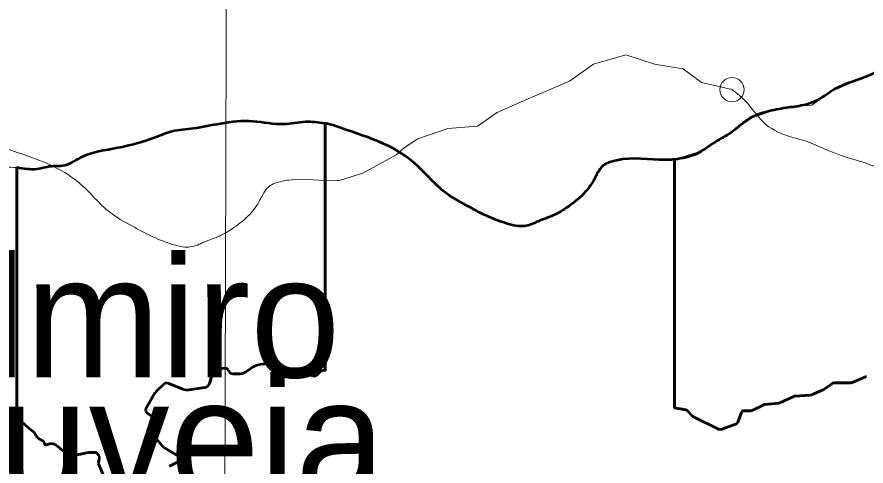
# Model space of a CAD drawing. Extents: x 553962 to 842807, y 8883888 to 9032388.
# Drawn here: x 801481 to 804986, y 9017828 to 9019682 of the extents above; entities that cross this region are included whole.
import ezdxf

# ---------------------------------------------------------------- set-up
doc = ezdxf.new("R2010")
doc.units = 0
doc.header["$LTSCALE"] = 200
doc.header["$PDMODE"] = 32
doc.header["$PDSIZE"] = 100
doc.layers.add('1', color=7, linetype='Continuous', lineweight=13)

msp = doc.modelspace()

# ---------------------------------------------------------------- linework, layer by layer
at = {"layer": '1', "lineweight": 53}
for p, q in [((802753.5, 9018219.1), (802753.5, 9019242.9)), ((802753.5, 9018219.1), (802753.5, 9019242.9)), ((804195.9, 9019093.6), (804195.9, 9018068.5)), ((804195.9, 9019093.6), (804195.9, 9018068.5)), ((801480.8, 9019060.4), (801480.8, 9018019.8)), ((801480.8, 9019060.4), (801480.8, 9018019.8)), ((801480.8, 9018019.8), (801480.8, 9019060.4)), ((802293.2, 9018228.2), (802339.6, 9018231.2)), ((802293.2, 9018228.2), (802339.6, 9018231.2)), ((802339.6, 9018231.2), (802293.2, 9018228.2)), ((802426.2, 9018216.8), (802446.8, 9018230.9)), ((802426.2, 9018216.8), (802446.8, 9018230.9)), ((802446.8, 9018230.9), (802426.2, 9018216.8)), ((802492.9, 9018248), (802526.3, 9018251.6)), ((802492.9, 9018248), (802526.3, 9018251.6)), ((802526.3, 9018251.6), (802492.9, 9018248)), ((802566.2, 9018242.9), (802575.6, 9018237.4)), ((802566.2, 9018242.9), (802575.6, 9018237.4)), ((802575.6, 9018237.4), (802566.2, 9018242.9)), ((802599.5, 9018230.5), (802645.7, 9018229.1)), ((802599.5, 9018230.5), (802645.7, 9018229.1)), ((802645.7, 9018229.1), (802599.5, 9018230.5)), ((802282.5, 9018209.1), (802282, 9018210.3)), ((802282.5, 9018209.1), (802282, 9018210.3)), ((802282, 9018210.3), (802282.5, 9018209.1)), ((802354, 9018223), (802355.6, 9018219.8)), ((802354, 9018223), (802355.6, 9018219.8)), ((802355.6, 9018219.8), (802354, 9018223)), ((802373.4, 9018208.8), (802400.7, 9018208.8)), ((802373.4, 9018208.8), (802400.7, 9018208.8)), ((802400.7, 9018208.8), (802373.4, 9018208.8)), ((802657.9, 9018225.5), (802697.3, 9018201.8)), ((802657.9, 9018225.5), (802697.3, 9018201.8)), ((802697.3, 9018201.8), (802657.9, 9018225.5)), ((802720.5, 9018204.5), (802734.5, 9018218.5)), ((802720.5, 9018204.5), (802734.5, 9018218.5)), ((802734.5, 9018218.5), (802720.5, 9018204.5)), ((804926.6, 9018171.5), (804984.5, 9018196.4)), ((804926.6, 9018171.5), (804984.5, 9018196.4)), ((802059.4, 9018139.5), (802086, 9018164.7)), ((802059.4, 9018139.5), (802086, 9018164.7)), ((802086, 9018164.7), (802059.4, 9018139.5)), ((802107.2, 9018168.7), (802165.7, 9018145.2)), ((802107.2, 9018168.7), (802165.7, 9018145.2)), ((802165.7, 9018145.2), (802107.2, 9018168.7)), ((804816.2, 9018145.7), (804848.8, 9018169.5)), ((804816.2, 9018145.7), (804848.8, 9018169.5)), ((804854.8, 9018171.4), (804922.6, 9018170.7)), ((804854.8, 9018171.4), (804922.6, 9018170.7)), ((802191.5, 9018142.2), (802255.8, 9018151.6)), ((802191.5, 9018142.2), (802255.8, 9018151.6)), ((802255.8, 9018151.6), (802191.5, 9018142.2)), ((804759.2, 9018120.9), (804812.7, 9018143.8)), ((804759.2, 9018120.9), (804812.7, 9018143.8)), ((802013.4, 9018063.2), (802044.1, 9018119.7)), ((802013.4, 9018063.2), (802044.1, 9018119.7)), ((802044.1, 9018119.7), (802013.4, 9018063.2)), ((804568.2, 9018081.3), (804626.6, 9018087.5)), ((804568.2, 9018081.3), (804626.6, 9018087.5)), ((804630.4, 9018088.6), (804687.7, 9018114.8)), ((804630.4, 9018088.6), (804687.7, 9018114.8)), ((804691.5, 9018115.7), (804755.4, 9018120)), ((804691.5, 9018115.7), (804755.4, 9018120)), ((804195.9, 9018068.5), (804242.2, 9018060.3)), ((804195.9, 9018068.5), (804242.2, 9018060.3)), ((804247.8, 9018057.1), (804267.9, 9018034.8)), ((804247.8, 9018057.1), (804267.9, 9018034.8)), ((804481.3, 9018056), (804512.3, 9018056)), ((804481.3, 9018056), (804512.3, 9018056)), ((804516.1, 9018056.9), (804564.4, 9018080.2)), ((804516.1, 9018056.9), (804564.4, 9018080.2)), ((802061.2, 9018017.4), (802017.1, 9018047.6)), ((802061.2, 9018017.4), (802017.1, 9018047.6)), ((802017.1, 9018047.6), (802061.2, 9018017.4)), ((804271, 9018032.4), (804380.2, 9017979)), ((804271, 9018032.4), (804380.2, 9017979)), ((804457.6, 9018008.2), (804471.8, 9018049.3)), ((804457.6, 9018008.2), (804471.8, 9018049.3)), ((801498.3, 9018012.2), (801531.8, 9017982.1)), ((801498.3, 9018012.2), (801531.8, 9017982.1)), ((802043.1, 9017970.9), (802063.6, 9017991.3)), ((802043.1, 9017970.9), (802063.6, 9017991.3)), ((802063.6, 9017991.3), (802043.1, 9017970.9)), ((801539.6, 9017975.8), (801549.8, 9017968.3)), ((801539.6, 9017975.8), (801549.8, 9017968.3)), ((801558.3, 9017955.8), (801557.6, 9017957.9)), ((801558.3, 9017955.8), (801557.6, 9017957.9)), ((801558.3, 9017955.8), (801558.6, 9017955.2)), ((801558.3, 9017955.8), (801558.6, 9017955.2)), ((801563.7, 9017947.1), (801565.5, 9017945.2)), ((801563.7, 9017947.1), (801565.5, 9017945.2)), ((801565.5, 9017945.2), (801563.7, 9017947.1)), ((802075.6, 9017915.8), (802042.3, 9017956.1)), ((802075.6, 9017915.8), (802042.3, 9017956.1)), ((802042.3, 9017956.1), (802075.6, 9017915.8)), ((801574.6, 9017938.3), (801588.7, 9017930.6)), ((801574.6, 9017938.3), (801588.7, 9017930.6)), ((801588.7, 9017930.6), (801574.6, 9017938.3)), ((801593.8, 9017922.1), (801593.9, 9017920.1)), ((801593.8, 9017922.1), (801593.9, 9017920.1)), ((801593.9, 9017920.1), (801593.8, 9017922.1)), ((801601.5, 9017914.5), (801616.4, 9017918.6)), ((801601.5, 9017914.5), (801616.4, 9017918.6)), ((801616.4, 9017918.6), (801601.5, 9017914.5)), ((801642.1, 9017913.4), (801688.2, 9017877)), ((801642.1, 9017913.4), (801688.2, 9017877)), ((801688.2, 9017877), (801642.1, 9017913.4)), ((801714.5, 9017870.7), (801764.1, 9017881)), ((801714.5, 9017870.7), (801764.1, 9017881)), ((801764.1, 9017881), (801714.5, 9017870.7)), ((801779.5, 9017882.9), (801803.8, 9017884.1)), ((801779.5, 9017882.9), (801803.8, 9017884.1)), ((801803.8, 9017884.1), (801779.5, 9017882.9)), ((801812.5, 9017879.8), (801819, 9017870.5)), ((801812.5, 9017879.8), (801819, 9017870.5)), ((801819, 9017870.5), (801812.5, 9017879.8)), ((802144.3, 9017869.9), (802090.5, 9017902.9)), ((802144.3, 9017869.9), (802090.5, 9017902.9)), ((802090.5, 9017902.9), (802144.3, 9017869.9)), ((801820.8, 9017853.2), (801818, 9017846.5)), ((801820.8, 9017853.2), (801818, 9017846.5)), ((801818, 9017846.5), (801820.8, 9017853.2)), ((802111.1, 9017827.6), (802143.2, 9017843.7)), ((802111.1, 9017827.6), (802143.2, 9017843.7)), ((802143.2, 9017843.7), (802111.1, 9017827.6)), ((801817.9, 9017836.5), (801841.8, 9017778.6)), ((801817.9, 9017836.5), (801841.8, 9017778.6)), ((801841.8, 9017778.6), (801817.9, 9017836.5))]:
    msp.add_line(p, q, dxfattribs=at)
at = {"layer": '1'}
for points in [[(802358.2, 9024419.4), (802335.1, 9016201.5), (802313.4, 9008859.6)], [(802358.2, 9024419.4), (802335.1, 9016201.5), (802313.4, 9008859.6)], [(804195.9, 9019093.6), (804288.2, 9019122.8), (804425.6, 9019198.7), (804458.8, 9019227.2), (804515.7, 9019265.1), (804639, 9019307.8), (804762.2, 9019317.3), (804842.8, 9019374.2), (804951.8, 9019421.6), (805141.5, 9019502.3), (805241, 9019573.4), (805373.8, 9019611.3), (805492.3, 9019573.4), (805610.8, 9019554.4), (805686.6, 9019497.5), (805812.7, 9019468.1)], [(802816.2, 9019007.7), (802908.5, 9019037), (803046, 9019112.8), (803079.2, 9019141.3), (803136.1, 9019179.2), (803259.3, 9019221.9), (803382.6, 9019231.4), (803463.2, 9019288.3), (803572.2, 9019335.8), (803761.8, 9019416.4), (803861.4, 9019487.5), (803994.1, 9019525.5), (804112.6, 9019487.5), (804231.2, 9019468.6), (804307, 9019411.7), (804433.1, 9019382.2)]]:
    msp.add_lwpolyline(points, dxfattribs=at)
at = {"layer": '1', "lineweight": 53}
for points in [[(802753.5, 9019242.9), (802753.5, 9019242.9), (802753.5, 9018219.1)], [(804471.8, 9018049.3), (804457.6, 9018008.2), (804451.6, 9018002.1), (804406, 9017985.2), (804388.1, 9017978.6), (804380.2, 9017979), (804271, 9018032.4), (804267.9, 9018034.8), (804247.8, 9018057.1), (804242.2, 9018060.3), (804195.9, 9018068.5), (804195.9, 9019093.6)], [(804988.3, 9018197.3), (804984.5, 9018196.4), (804926.6, 9018171.5), (804922.6, 9018170.7), (804854.8, 9018171.4), (804848.8, 9018169.5), (804816.2, 9018145.7), (804812.7, 9018143.8), (804759.2, 9018120.9), (804755.4, 9018120), (804691.5, 9018115.7), (804687.7, 9018114.8), (804630.4, 9018088.6), (804626.6, 9018087.5), (804568.2, 9018081.3), (804564.4, 9018080.2), (804516.1, 9018056.9), (804512.3, 9018056), (804481.3, 9018056)], [(802276, 9018168.6), (802278.5, 9018176.4), (802283.1, 9018190.6)], [(802276, 9018168.6), (802278.5, 9018176.4), (802283.1, 9018190.6)], [(802283.1, 9018190.6), (802278.5, 9018176.4), (802276, 9018168.6)], [(801549.8, 9017968.3), (801539.6, 9017975.8), (801531.8, 9017982.1), (801498.3, 9018012.2)], [(804388.1, 9017978.6), (804406, 9017985.2), (804451.6, 9018002.1)], [(804388.1, 9017978.6), (804406, 9017985.2), (804451.6, 9018002.1)], [(801558.6, 9017955.2), (801558.3, 9017955.8), (801557.6, 9017957.9)]]:
    msp.add_lwpolyline(points, dxfattribs=at)
msp.add_lwpolyline([(801558.6, 9017955.2), (801557.6, 9017957.9), (801558.3, 9017955.8)], close=True, dxfattribs=at)
for centre, radius, start, end in [((802294, 9018215.2), 13, 93.6963, 202.0924), ((802294, 9018215.2), 13, 93.6963, 202.0924), ((802294, 9018215.2), 13, 93.6963, 202.0924), ((802340.6, 9018216.2), 15, 26.9622, 93.6963), ((802340.6, 9018216.2), 15, 26.9622, 93.6963), ((802340.6, 9018216.2), 15, 26.9622, 93.6963), ((802503.5, 9018148.6), 100, 96.0649, 124.5544), ((802503.5, 9018148.6), 100, 96.0649, 124.5544), ((802503.5, 9018148.6), 100, 96.0649, 124.5544), ((802533.2, 9018186.9), 65, 59.4703, 96.0649), ((802533.2, 9018186.9), 65, 59.4703, 96.0649), ((802533.2, 9018186.9), 65, 59.4703, 96.0649), ((802601, 9018280.4), 50, 239.4703, 268.341), ((802601, 9018280.4), 50, 239.4703, 268.341), ((802601, 9018280.4), 50, 239.4703, 268.341), ((802645, 9018204.1), 25, 58.905, 88.341), ((802645, 9018204.1), 25, 58.905, 88.341), ((802645, 9018204.1), 25, 58.905, 88.341), ((802257.4, 9018198.9), 27, 341.9762, 22.0924), ((802257.4, 9018198.9), 27, 341.9762, 22.0924), ((802257.4, 9018198.9), 27, 341.9762, 22.0924), ((802373.4, 9018228.8), 20, 206.9622, 270), ((802373.4, 9018228.8), 20, 206.9622, 270), ((802373.4, 9018228.8), 20, 206.9622, 270), ((802400.7, 9018253.8), 45, 270, 304.5544), ((802400.7, 9018253.8), 45, 270, 304.5544), ((802400.7, 9018253.8), 45, 270, 304.5544), ((802707.1, 9018218), 19, 238.905, 314.7534), ((802707.1, 9018218), 19, 238.905, 314.7534), ((802707.1, 9018218), 19, 238.905, 314.7534), ((802744.4, 9018208.5), 14, 49.2038, 134.7534), ((802744.4, 9018208.5), 14, 49.2038, 134.7534), ((802744.4, 9018208.5), 14, 49.2038, 134.7534), ((802099.7, 9018150.2), 20, 68.1152, 133.4342), ((802099.7, 9018150.2), 20, 68.1152, 133.4342), ((802099.7, 9018150.2), 20, 68.1152, 133.4342), ((802252.2, 9018176.3), 25, 278.3198, 341.9762), ((802252.2, 9018176.3), 25, 278.3198, 341.9762), ((802252.2, 9018176.3), 25, 278.3198, 341.9762), ((802114.4, 9018081.4), 80, 133.4342, 151.4208), ((802114.4, 9018081.4), 80, 133.4342, 151.4208), ((802114.4, 9018081.4), 80, 133.4342, 151.4208), ((802184.3, 9018191.6), 50, 248.1152, 278.3198), ((802184.3, 9018191.6), 50, 248.1152, 278.3198), ((802184.3, 9018191.6), 50, 248.1152, 278.3198), ((802023.9, 9018057.5), 12, 151.4208, 235.6167), ((802023.9, 9018057.5), 12, 151.4208, 235.6167), ((802023.9, 9018057.5), 12, 151.4208, 235.6167), ((804481.3, 9018046), 10, 90.0014, 160.8884), ((804481.3, 9018046), 10, 90.0014, 160.8884), ((804481.3, 9018046), 10, 90.0014, 160.8884), ((801478.2, 9017989.9), 30, 48.0413, 84.9827), ((801478.2, 9017989.9), 30, 48.0413, 84.9827), ((801478.2, 9017989.9), 30, 48.0413, 84.9827), ((802051.6, 9018003.4), 17, 314.8639, 55.6167), ((802051.6, 9018003.4), 17, 314.8639, 55.6167), ((802051.6, 9018003.4), 17, 314.8639, 55.6167), ((801536.9, 9017950.5), 22, 19.7572, 53.9485), ((801536.9, 9017950.5), 22, 19.7572, 53.9485), ((801536.9, 9017950.5), 22, 19.7572, 53.9485), ((801579.3, 9017962.6), 22, 199.7572, 224.698), ((801579.3, 9017962.6), 22, 199.7572, 224.698), ((801579.3, 9017962.6), 22, 199.7572, 224.698), ((802050.8, 9017963.1), 11, 134.8639, 219.5517), ((802050.8, 9017963.1), 11, 134.8639, 219.5517), ((802050.8, 9017963.1), 11, 134.8639, 219.5517), ((801594, 9017973.4), 40, 224.698, 241.062), ((801594, 9017973.4), 40, 224.698, 241.062), ((801594, 9017973.4), 40, 224.698, 241.062), ((801583.9, 9017921.8), 10, 1.3526, 61.062), ((801583.9, 9017921.8), 10, 1.3526, 61.062), ((801583.9, 9017921.8), 10, 1.3526, 61.062), ((801599.9, 9017920.3), 6, 181.3526, 285.438), ((801599.9, 9017920.3), 6, 181.3526, 285.438), ((801599.9, 9017920.3), 6, 181.3526, 285.438), ((801624.1, 9017890.7), 29, 51.7184, 105.438), ((801624.1, 9017890.7), 29, 51.7184, 105.438), ((801624.1, 9017890.7), 29, 51.7184, 105.438), ((802121.9, 9017954), 60, 219.5517, 238.4863), ((802121.9, 9017954), 60, 219.5517, 238.4863), ((802121.9, 9017954), 60, 219.5517, 238.4863), ((801708.1, 9017902.1), 32, 231.7184, 281.6452), ((801708.1, 9017902.1), 32, 231.7184, 281.6452), ((801708.1, 9017902.1), 32, 231.7184, 281.6452), ((801784.3, 9017783), 100, 92.7632, 101.6452), ((801784.3, 9017783), 100, 92.7632, 101.6452), ((801784.3, 9017783), 100, 92.7632, 101.6452), ((801804.3, 9017874.1), 10, 34.7826, 92.7632), ((801804.3, 9017874.1), 10, 34.7826, 92.7632), ((801804.3, 9017874.1), 10, 34.7826, 92.7632), ((801830, 9017841.4), 13, 157.1117, 202.3647), ((801830, 9017841.4), 13, 157.1117, 202.3647), ((801830, 9017841.4), 13, 157.1117, 202.3647), ((801804.2, 9017860.2), 18, 337.1117, 34.7826), ((801804.2, 9017860.2), 18, 337.1117, 34.7826), ((801804.2, 9017860.2), 18, 337.1117, 34.7826), ((802136.5, 9017857.1), 15, 296.6895, 58.4863), ((802136.5, 9017857.1), 15, 296.6895, 58.4863), ((802136.5, 9017857.1), 15, 296.6895, 58.4863)]:
    msp.add_arc(centre, radius, start, end, dxfattribs=at)
for points in [[(805812.7, 9019468.1), (805775.5, 9019485.2), (805686.4, 9019499.6), (805611.6, 9019549.5), (805562, 9019562.4), (805495.8, 9019579.2), (805303.6, 9019597.8), (805218.1, 9019553.6), (805174.6, 9019528.4), (805108.2, 9019496.9), (805004.7, 9019442.6), (804856.7, 9019383.5), (804791.5, 9019341.8), (804727.7, 9019317.9), (804657.6, 9019306.7), (804577.2, 9019290.5), (804512.2, 9019266.6), (804475.1, 9019241.3), (804429, 9019204.6), (804363.8, 9019165.5), (804285.9, 9019116.2), (804195.9, 9019093.6)], [(805812.7, 9019468.1), (805775.5, 9019485.2), (805686.4, 9019499.6), (805611.6, 9019549.5), (805562, 9019562.4), (805495.8, 9019579.2), (805303.6, 9019597.8), (805218.1, 9019553.6), (805174.6, 9019528.4), (805108.2, 9019496.9), (805004.7, 9019442.6), (804856.7, 9019383.5), (804791.5, 9019341.8), (804727.7, 9019317.9), (804657.6, 9019306.7), (804577.2, 9019290.5), (804512.2, 9019266.6), (804475.1, 9019241.3), (804429, 9019204.6), (804363.8, 9019165.5), (804285.9, 9019116.2), (804195.9, 9019093.6)], [(802753.5, 9019242.9), (802671.8, 9019248.7), (802582.6, 9019238.9), (802455.3, 9019250.9), (802321.5, 9019241.3), (802208.1, 9019221.4), (802120.1, 9019209), (802051.2, 9019183.9), (801896.9, 9019141.3), (801741.3, 9019100), (801668.5, 9019067.2), (801631.6, 9019066.1), (801562.7, 9019053.7), (801481.3, 9019060.3), (801480.8, 9019060.4)], [(802753.5, 9019242.9), (802671.8, 9019248.7), (802582.6, 9019238.9), (802455.3, 9019250.9), (802321.5, 9019241.3), (802208.1, 9019221.4), (802120.1, 9019209), (802051.2, 9019183.9), (801896.9, 9019141.3), (801741.3, 9019100), (801668.5, 9019067.2), (801631.6, 9019066.1), (801562.7, 9019053.7), (801481.3, 9019060.3), (801480.8, 9019060.4)], [(804195.9, 9019093.6), (804182.6, 9019092.5), (803982.7, 9019094.6), (803955.9, 9019089.6), (803899.7, 9019066.9), (803863.7, 9019011.1), (803821.4, 9018952.8), (803756.1, 9018898.4), (803696.1, 9018863), (803632.2, 9018837.8), (803613.1, 9018829), (803553.2, 9018817.8), (803509.9, 9018826.9), (803421, 9018860.3), (803334.6, 9018905.2), (803242, 9018962.8), (803182.5, 9019019), (803115.3, 9019084.1), (802994.8, 9019158.4), (802816.8, 9019224), (802773.6, 9019238.2), (802753.5, 9019242.9)]]:
    msp.add_spline(points, degree=3, dxfattribs=at)
at = {"layer": '1'}
for points in [[(804433.1, 9019382.2), (804446.6, 9019372.4), (804511.2, 9019308.6), (804564.3, 9019246.1), (804659.6, 9019192.3), (804739.7, 9019169), (804827.3, 9019131.8), (804941.7, 9019091.9), (805066.2, 9019039.2), (805119.5, 9018994.5), (805231.2, 9018944.5), (805309.9, 9018889.5), (805350.3, 9018833.3), (805409.9, 9018793.7), (805486.1, 9018748.8), (805577.4, 9018684.9)], [(801480.8, 9019060.4), (801481.3, 9019060.3), (801562.7, 9019053.7), (801631.6, 9019066.1), (801668.5, 9019067.2), (801741.3, 9019100), (801896.9, 9019141.3), (802051.2, 9019183.9), (802120.1, 9019209), (802208.1, 9019221.4), (802321.5, 9019241.3), (802455.3, 9019250.9), (802582.6, 9019238.9), (802671.8, 9019248.7), (802753.5, 9019242.9)], [(802753.5, 9019242.9), (802773.6, 9019238.2), (802816.8, 9019224), (802994.8, 9019158.4), (803115.3, 9019084.1), (803182.5, 9019019), (803242, 9018962.8), (803334.6, 9018905.2), (803421, 9018860.3), (803509.9, 9018826.9), (803553.2, 9018817.8), (803613.1, 9018829), (803632.2, 9018837.8), (803696.1, 9018863), (803756.1, 9018898.4), (803821.4, 9018952.8), (803863.7, 9019011.1), (803899.7, 9019066.9), (803955.9, 9019089.6), (803982.7, 9019094.6), (804182.6, 9019092.5), (804195.9, 9019093.6)], [(801373.9, 9019157.1), (801394, 9019152.3), (801437.2, 9019138.1), (801615.2, 9019072.5), (801735.7, 9018998.3), (801802.8, 9018933.1), (801862.4, 9018876.9), (801955, 9018819.3), (802041.3, 9018774.5), (802130.3, 9018741), (802173.6, 9018732), (802233.5, 9018743.2), (802252.6, 9018752), (802316.5, 9018777.2), (802376.5, 9018812.5), (802441.8, 9018866.9), (802484.1, 9018925.2), (802520.1, 9018981.1), (802576.3, 9019003.7), (802603, 9019008.7), (802803, 9019006.6), (802816.2, 9019007.7)], [(800609.7, 9018866.9), (800704.6, 9018872.8), (800774.8, 9018906.8), (800813.2, 9018942.3), (800840.1, 9018960), (800964, 9019015.4), (801036.7, 9019046.9), (801123.4, 9019063.1), (801227.8, 9019058.8), (801341.2, 9019060.9), (801379.4, 9019063.3), (801380.7, 9019063.3), (801480.8, 9019060.4)]]:
    msp.add_spline(points, degree=3, dxfattribs=at)
msp.add_point((804433.1, 9019382.2), dxfattribs=at)

# ---------------------------------------------------------------- texts
for s, p in [('Delmiro', (800512.7, 9018193.7)), ('Gouveia', (800512.7, 9017688.7))]:
    msp.add_text(s, height=500, dxfattribs=at).set_placement(p)

doc.saveas('drawing.dxf')
